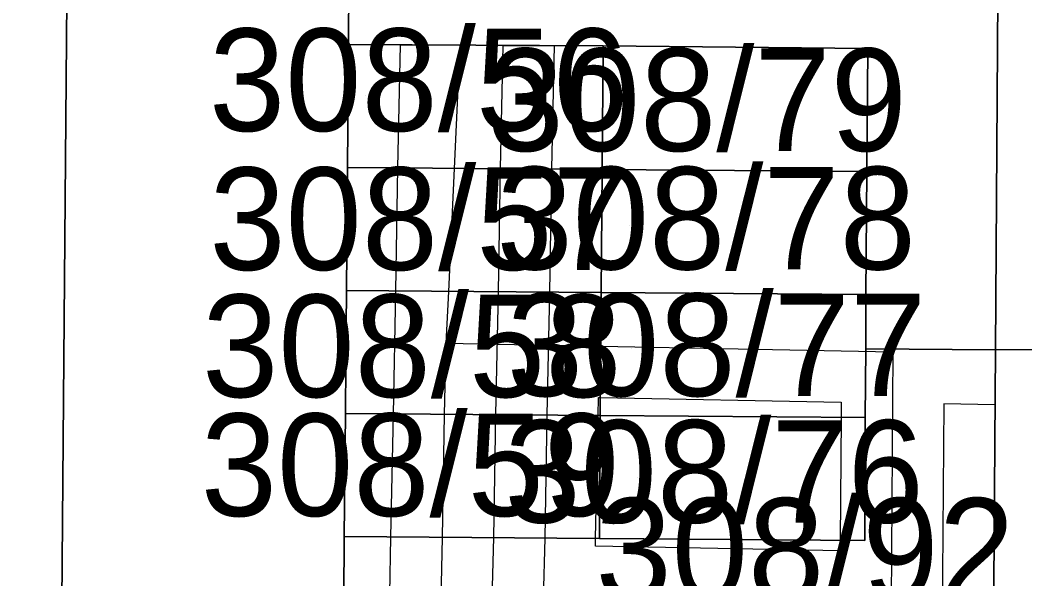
# Model space of a CAD drawing. Extents: x -263423 to -261326, y -1240067 to -1237864.
# Drawn here: x -263139.93 to -263120.34, y -1239195.55 to -1239184.65 of the extents above; entities that cross this region are included whole.
import ezdxf

# ---------------------------------------------------------------- set-up
doc = ezdxf.new("R2010")
doc.units = 0
for name, color, linetype in [('body_kn', 7, 'Continuous'), ('kladpar_druhypozemkov', 7, 'Continuous'), ('kladpar_hranice', 7, 'Continuous'), ('kladpar_parcelnecisla', 7, 'Continuous'), ('kladpar_plochy', 7, 'Continuous'), ('tarchy_linie', 7, 'Continuous')]:
    doc.layers.add(name, color=color, linetype=linetype)

msp = doc.modelspace()

# ---------------------------------------------------------------- linework, layer by layer
at = {"layer": 'body_kn'}
for p, q in [((-263133.53, -1239185.12), (-263133.53, -1239185.12)), ((-263133.53, -1239185.12), (-263133.53, -1239185.12)), ((-263132.52, -1239185.13), (-263132.52, -1239185.13)), ((-263132.52, -1239185.13), (-263132.52, -1239185.13)), ((-263131.36, -1239185.13), (-263131.36, -1239185.13)), ((-263131.36, -1239185.13), (-263131.36, -1239185.13)), ((-263130.52, -1239185.14), (-263130.52, -1239185.14)), ((-263130.52, -1239185.14), (-263130.52, -1239185.14)), ((-263129.52, -1239185.14), (-263129.52, -1239185.14)), ((-263129.52, -1239185.14), (-263129.52, -1239185.14)), ((-263128.56, -1239185.15), (-263128.56, -1239185.15)), ((-263128.56, -1239185.15), (-263128.56, -1239185.15)), ((-263123.4, -1239185.2), (-263123.4, -1239185.2)), ((-263133.55, -1239187.52), (-263133.55, -1239187.52)), ((-263133.55, -1239187.52), (-263133.55, -1239187.52)), ((-263132.57, -1239187.53), (-263132.57, -1239187.53)), ((-263131.47, -1239187.54), (-263131.47, -1239187.54)), ((-263130.57, -1239187.54), (-263130.57, -1239187.54)), ((-263129.57, -1239187.55), (-263129.57, -1239187.55)), ((-263128.58, -1239187.56), (-263128.58, -1239187.56)), ((-263128.58, -1239187.56), (-263128.58, -1239187.56)), ((-263123.42, -1239187.6), (-263123.42, -1239187.6)), ((-263133.57, -1239189.92), (-263133.57, -1239189.92)), ((-263133.57, -1239189.92), (-263133.57, -1239189.92)), ((-263132.61, -1239189.93), (-263132.61, -1239189.93)), ((-263131.58, -1239189.94), (-263131.58, -1239189.94)), ((-263130.61, -1239189.94), (-263130.61, -1239189.94)), ((-263129.61, -1239189.95), (-263129.61, -1239189.95)), ((-263128.6, -1239189.96), (-263128.6, -1239189.96)), ((-263128.6, -1239189.96), (-263128.6, -1239189.96)), ((-263123.44, -1239190), (-263123.44, -1239190)), ((-263131.63, -1239190.95), (-263131.63, -1239190.95)), ((-263131.63, -1239190.95), (-263131.63, -1239190.95)), ((-263123.44, -1239191.06), (-263123.44, -1239191.06)), ((-263120.91, -1239191.08), (-263120.91, -1239191.08)), ((-263139.08, -1239191.26), (-263139.08, -1239191.26)), ((-263122.91, -1239191.12), (-263122.91, -1239191.12)), ((-263133.58, -1239191.33), (-263133.58, -1239191.33)), ((-263128.65, -1239192.01), (-263128.65, -1239192.01)), ((-263128.65, -1239192.01), (-263128.65, -1239192.01)), ((-263128.62, -1239192.01), (-263128.62, -1239192.01)), ((-263123.92, -1239192.1), (-263123.92, -1239192.1)), ((-263121.92, -1239192.13), (-263121.92, -1239192.13)), ((-263120.92, -1239192.15), (-263120.92, -1239192.15)), ((-263133.59, -1239192.32), (-263133.59, -1239192.32)), ((-263133.59, -1239192.32), (-263133.59, -1239192.32)), ((-263132.66, -1239192.33), (-263132.66, -1239192.33)), ((-263131.66, -1239192.34), (-263131.66, -1239192.34)), ((-263130.66, -1239192.34), (-263130.66, -1239192.34)), ((-263129.66, -1239192.35), (-263129.66, -1239192.35)), ((-263128.66, -1239192.36), (-263128.66, -1239192.36)), ((-263128.62, -1239192.36), (-263128.62, -1239192.36)), ((-263128.62, -1239192.36), (-263128.62, -1239192.36)), ((-263123.92, -1239192.4), (-263123.92, -1239192.4)), ((-263123.45, -1239192.4), (-263123.45, -1239192.4)), ((-263133.61, -1239194.72), (-263133.61, -1239194.72)), ((-263133.61, -1239194.72), (-263133.61, -1239194.72)), ((-263132.71, -1239194.73), (-263132.71, -1239194.73)), ((-263131.7, -1239194.74), (-263131.7, -1239194.74)), ((-263130.7, -1239194.74), (-263130.7, -1239194.74)), ((-263129.7, -1239194.75), (-263129.7, -1239194.75)), ((-263128.71, -1239194.76), (-263128.71, -1239194.76)), ((-263128.63, -1239194.76), (-263128.63, -1239194.76)), ((-263123.94, -1239194.8), (-263123.94, -1239194.8)), ((-263123.46, -1239194.8), (-263123.46, -1239194.8)), ((-263128.71, -1239194.91), (-263128.71, -1239194.91)), ((-263123.94, -1239195), (-263123.94, -1239195))]:
    msp.add_line(p, q, dxfattribs=at)
at = {"layer": 'kladpar_druhypozemkov'}
for p, q in [((-263133.19, -1239186.11), (-263133.19, -1239186.11)), ((-263128.01, -1239186.22), (-263128.01, -1239186.22)), ((-263132.83, -1239188.49), (-263132.83, -1239188.49)), ((-263128.04, -1239188.65), (-263128.04, -1239188.65)), ((-263133.08, -1239191.05), (-263133.08, -1239191.05)), ((-263128.01, -1239191.06), (-263128.01, -1239191.06)), ((-263132.83, -1239193.34), (-263132.83, -1239193.34)), ((-263127.9, -1239193.56), (-263127.9, -1239193.56)), ((-263122.28, -1239194.49), (-263122.28, -1239194.49))]:
    msp.add_line(p, q, dxfattribs=at)
at = {"layer": 'kladpar_hranice'}
for points in [[(-263154.73, -1239185.97), (-263154.11, -1239168.42), (-263153.81, -1239160.22), (-263153.45, -1239153.48), (-263153.18, -1239149.04), (-263152.61, -1239149.04), (-263138.73, -1239149.18), (-263139.08, -1239191.26), (-263139.19, -1239204.71), (-263154.93, -1239204.65), (-263155.33, -1239204.65), (-263154.73, -1239185.97)], [(-263139.33, -1239221.13), (-263139.24, -1239210.86), (-263139.19, -1239204.71), (-263139.08, -1239191.26), (-263138.73, -1239149.18)], [(-263109.38, -1239162.9), (-263109.41, -1239167.25), (-263109.44, -1239175.46), (-263109.45, -1239177.44), (-263109.49, -1239191.74), (-263117.47, -1239191.68), (-263117.47, -1239191.07), (-263120.91, -1239191.08), (-263120.82, -1239177.3), (-263120.8, -1239176.5), (-263123.3, -1239176.49), (-263123.8, -1239176.49), (-263123.81, -1239179.14), (-263128.51, -1239179.12), (-263128.5, -1239176.76), (-263128.49, -1239173.82), (-263120.79, -1239173.85), (-263120.71, -1239162.48), (-263120.71, -1239162.26), (-263117.25, -1239162.26), (-263117.25, -1239162.89), (-263109.38, -1239162.9)], [(-263133.52, -1239183.92), (-263128.55, -1239183.96), (-263128.54, -1239182.53), (-263123.35, -1239182.58), (-263123.3, -1239176.49), (-263120.8, -1239176.5), (-263120.82, -1239177.3), (-263120.91, -1239191.08), (-263123.44, -1239191.06), (-263123.44, -1239190), (-263123.42, -1239187.6), (-263123.4, -1239185.2), (-263128.56, -1239185.15), (-263133.53, -1239185.12), (-263133.52, -1239183.92)], [(-263133.52, -1239183.92), (-263133.53, -1239185.12), (-263133.55, -1239187.52), (-263133.57, -1239189.92), (-263133.58, -1239191.33), (-263133.59, -1239192.32), (-263133.61, -1239194.72), (-263133.62, -1239195.92), (-263133.64, -1239198.32), (-263133.66, -1239200.72), (-263133.68, -1239203.12), (-263133.7, -1239205.52), (-263133.72, -1239207.92), (-263133.74, -1239210.32), (-263133.74, -1239210.92), (-263133.77, -1239213.82), (-263133.78, -1239215.02)], [(-263133.53, -1239185.12), (-263128.56, -1239185.15), (-263128.58, -1239187.56), (-263133.55, -1239187.52), (-263133.53, -1239185.12)], [(-263128.56, -1239185.15), (-263123.4, -1239185.2), (-263123.42, -1239187.6), (-263128.58, -1239187.56), (-263128.56, -1239185.15)], [(-263133.55, -1239187.52), (-263128.58, -1239187.56), (-263128.6, -1239189.96), (-263133.57, -1239189.92), (-263133.55, -1239187.52)], [(-263128.58, -1239187.56), (-263123.42, -1239187.6), (-263123.44, -1239190), (-263128.6, -1239189.96), (-263128.58, -1239187.56)], [(-263133.57, -1239189.92), (-263128.6, -1239189.96), (-263128.62, -1239192.36), (-263133.59, -1239192.32), (-263133.58, -1239191.33), (-263133.57, -1239189.92)], [(-263128.6, -1239189.96), (-263123.44, -1239190), (-263123.44, -1239191.06), (-263123.45, -1239192.4), (-263128.62, -1239192.36), (-263128.6, -1239189.96)], [(-263133.61, -1239194.72), (-263128.63, -1239194.76), (-263123.46, -1239194.8), (-263123.45, -1239192.4), (-263123.44, -1239191.06), (-263120.91, -1239191.08), (-263121.01, -1239204.78), (-263123.54, -1239204.77), (-263123.53, -1239203.2), (-263123.51, -1239200.8), (-263123.49, -1239198.4), (-263123.47, -1239196), (-263128.64, -1239195.96), (-263133.62, -1239195.92), (-263133.61, -1239194.72)], [(-263109.49, -1239191.74), (-263109.54, -1239204.81), (-263109.56, -1239207.16), (-263109.65, -1239221.25), (-263121.13, -1239221.3), (-263121.02, -1239207.43), (-263123.56, -1239207.42), (-263124.02, -1239207.42), (-263124.03, -1239210.07), (-263128.73, -1239210.05), (-263128.72, -1239207.96), (-263128.71, -1239205.56), (-263128.71, -1239204.75), (-263123.54, -1239204.77), (-263121.01, -1239204.78), (-263120.91, -1239191.08), (-263117.47, -1239191.07), (-263117.47, -1239191.68), (-263109.49, -1239191.74)], [(-263133.59, -1239192.32), (-263128.62, -1239192.36), (-263128.63, -1239194.76), (-263133.61, -1239194.72), (-263133.59, -1239192.32)], [(-263128.62, -1239192.36), (-263123.45, -1239192.4), (-263123.46, -1239194.8), (-263128.63, -1239194.76), (-263128.62, -1239192.36)]]:
    msp.add_lwpolyline(points, dxfattribs=at)
at = {"layer": 'kladpar_plochy'}
for points in [[(-263154.73, -1239185.97), (-263154.11, -1239168.42), (-263153.81, -1239160.22), (-263153.45, -1239153.48), (-263153.18, -1239149.04), (-263152.61, -1239149.04), (-263138.73, -1239149.18), (-263139.08, -1239191.26), (-263139.19, -1239204.71), (-263154.93, -1239204.65), (-263155.33, -1239204.65)], [(-263109.38, -1239162.9), (-263109.41, -1239167.25), (-263109.44, -1239175.46), (-263109.45, -1239177.44), (-263109.49, -1239191.74), (-263117.47, -1239191.68), (-263117.47, -1239191.07), (-263120.91, -1239191.08), (-263120.82, -1239177.3), (-263120.8, -1239176.5), (-263123.3, -1239176.49), (-263123.8, -1239176.49), (-263123.81, -1239179.14), (-263128.51, -1239179.12), (-263128.5, -1239176.76), (-263128.49, -1239173.82), (-263120.79, -1239173.85), (-263120.71, -1239162.48), (-263120.71, -1239162.26), (-263117.25, -1239162.26), (-263117.25, -1239162.89)], [(-263133.52, -1239183.92), (-263128.55, -1239183.96), (-263128.54, -1239182.53), (-263123.35, -1239182.58), (-263123.3, -1239176.49), (-263120.8, -1239176.5), (-263120.82, -1239177.3), (-263120.91, -1239191.08), (-263123.44, -1239191.06), (-263123.44, -1239190), (-263123.42, -1239187.6), (-263123.4, -1239185.2), (-263128.56, -1239185.15), (-263133.53, -1239185.12)], [(-263133.53, -1239185.12), (-263128.56, -1239185.15), (-263128.58, -1239187.56), (-263133.55, -1239187.52)], [(-263128.56, -1239185.15), (-263123.4, -1239185.2), (-263123.42, -1239187.6), (-263128.58, -1239187.56)], [(-263133.55, -1239187.52), (-263128.58, -1239187.56), (-263128.6, -1239189.96), (-263133.57, -1239189.92)], [(-263128.58, -1239187.56), (-263123.42, -1239187.6), (-263123.44, -1239190), (-263128.6, -1239189.96)], [(-263133.57, -1239189.92), (-263128.6, -1239189.96), (-263128.62, -1239192.36), (-263133.59, -1239192.32), (-263133.58, -1239191.33)], [(-263128.6, -1239189.96), (-263123.44, -1239190), (-263123.44, -1239191.06), (-263123.45, -1239192.4), (-263128.62, -1239192.36)], [(-263133.61, -1239194.72), (-263128.63, -1239194.76), (-263123.46, -1239194.8), (-263123.45, -1239192.4), (-263123.44, -1239191.06), (-263120.91, -1239191.08), (-263121.01, -1239204.78), (-263123.54, -1239204.77), (-263123.53, -1239203.2), (-263123.51, -1239200.8), (-263123.49, -1239198.4), (-263123.47, -1239196), (-263128.64, -1239195.96), (-263133.62, -1239195.92)], [(-263109.49, -1239191.74), (-263109.54, -1239204.81), (-263109.56, -1239207.16), (-263109.65, -1239221.25), (-263121.13, -1239221.3), (-263121.02, -1239207.43), (-263123.56, -1239207.42), (-263124.02, -1239207.42), (-263124.03, -1239210.07), (-263128.73, -1239210.05), (-263128.72, -1239207.96), (-263128.71, -1239205.56), (-263128.71, -1239204.75), (-263123.54, -1239204.77), (-263121.01, -1239204.78), (-263120.91, -1239191.08), (-263117.47, -1239191.07), (-263117.47, -1239191.68)], [(-263133.59, -1239192.32), (-263128.62, -1239192.36), (-263128.63, -1239194.76), (-263133.61, -1239194.72)], [(-263128.62, -1239192.36), (-263123.45, -1239192.4), (-263123.46, -1239194.8), (-263128.63, -1239194.76)]]:
    msp.add_lwpolyline(points, close=True, dxfattribs=at)
for points in [[(-263139.33, -1239221.13), (-263139.24, -1239210.86), (-263139.19, -1239204.71), (-263139.08, -1239191.26), (-263138.73, -1239149.18)], [(-263133.52, -1239183.92), (-263133.53, -1239185.12), (-263133.55, -1239187.52), (-263133.57, -1239189.92), (-263133.58, -1239191.33), (-263133.59, -1239192.32), (-263133.61, -1239194.72), (-263133.62, -1239195.92), (-263133.64, -1239198.32), (-263133.66, -1239200.72), (-263133.68, -1239203.12), (-263133.7, -1239205.52), (-263133.72, -1239207.92), (-263133.74, -1239210.32), (-263133.74, -1239210.92), (-263133.77, -1239213.82), (-263133.78, -1239215.02)]]:
    msp.add_lwpolyline(points, dxfattribs=at)
at = {"layer": 'tarchy_linie'}
for points in [[(-263133.77, -1239214.25), (-263133.77, -1239213.82), (-263133.74, -1239210.92), (-263133.74, -1239210.32), (-263133.72, -1239207.92), (-263133.7, -1239205.52), (-263133.68, -1239203.12), (-263133.66, -1239200.72), (-263133.64, -1239198.32), (-263133.62, -1239195.92), (-263133.61, -1239194.72), (-263133.59, -1239192.32), (-263133.58, -1239191.33), (-263133.57, -1239189.92), (-263133.55, -1239187.52), (-263133.53, -1239185.12)], [(-263133.53, -1239185.12), (-263132.52, -1239185.13), (-263131.36, -1239185.13), (-263130.52, -1239185.14), (-263129.52, -1239185.14), (-263128.56, -1239185.15), (-263128.58, -1239187.56), (-263128.6, -1239189.96), (-263123.44, -1239190), (-263123.44, -1239191.06), (-263120.91, -1239191.08), (-263120.92, -1239192.15), (-263121.92, -1239192.13), (-263121.97, -1239198.79)], [(-263132.52, -1239185.13), (-263132.57, -1239187.53), (-263132.61, -1239189.93), (-263132.66, -1239192.33), (-263132.71, -1239194.73), (-263132.73, -1239195.84), (-263132.73, -1239195.93), (-263132.78, -1239198.33), (-263132.82, -1239200.73), (-263132.85, -1239202.14), (-263128.69, -1239202.22), (-263123.6, -1239202.32)], [(-263131.36, -1239185.13), (-263131.47, -1239187.54), (-263131.58, -1239189.94), (-263131.63, -1239190.95), (-263131.66, -1239192.34), (-263131.7, -1239194.74), (-263131.73, -1239195.94), (-263131.77, -1239198.34), (-263131.82, -1239200.73), (-263131.86, -1239203.13), (-263131.88, -1239204.03), (-263128.71, -1239204.02), (-263124.66, -1239204.01), (-263123.54, -1239204.59), (-263123.19, -1239204.77)], [(-263130.52, -1239185.14), (-263130.57, -1239187.54), (-263130.61, -1239189.94), (-263130.66, -1239192.34), (-263130.7, -1239194.74), (-263130.73, -1239195.94), (-263130.77, -1239198.34), (-263130.8, -1239199.86), (-263128.67, -1239199.84), (-263123.5, -1239199.8), (-263121.87, -1239199.79), (-263121.94, -1239200.78)], [(-263129.52, -1239185.14), (-263129.57, -1239187.55), (-263129.61, -1239189.95), (-263129.66, -1239192.35), (-263129.7, -1239194.75), (-263129.73, -1239195.95), (-263129.77, -1239198.35), (-263129.82, -1239200.75), (-263129.86, -1239203.15), (-263129.87, -1239203.48), (-263128.7, -1239203.48), (-263123.53, -1239203.49), (-263122.77, -1239203.49), (-263121, -1239203.47)], [(-263131.63, -1239190.95), (-263122.91, -1239191.12), (-263123, -1239204.77)], [(-263128.65, -1239192.01), (-263128.62, -1239192.01), (-263123.92, -1239192.1), (-263123.92, -1239192.4), (-263123.94, -1239194.8), (-263123.94, -1239195), (-263128.71, -1239194.91), (-263128.71, -1239194.76), (-263128.66, -1239192.36), (-263128.65, -1239192.01)]]:
    msp.add_lwpolyline(points, dxfattribs=at)

# ---------------------------------------------------------------- texts
at = {"layer": 'kladpar_parcelnecisla'}
for s, p in [('308/56', (-263136.25, -1239186.81)), ('308/79', (-263130.818, -1239187.2)), ('308/57', (-263136.243, -1239189.52)), ('308/78', (-263130.642, -1239189.51)), ('308/58', (-263136.384, -1239192)), ('308/77', (-263130.441, -1239191.98)), ('308/59', (-263136.41, -1239194.32)), ('308/76', (-263130.488, -1239194.45)), ('308/92', (-263128.712, -1239195.97))]:
    msp.add_text(s, height=2, dxfattribs=at).set_placement(p)

doc.saveas('drawing.dxf')
